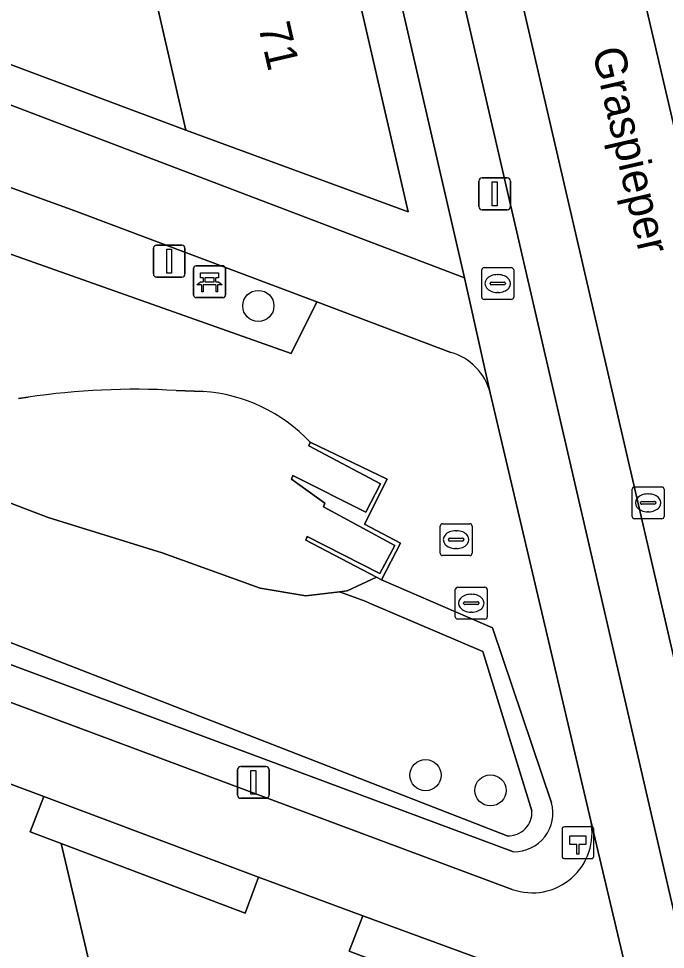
# Model space of a CAD drawing. Extents: x 156412 to 157779, y 382335 to 383768.
# Drawn here: x 156925.07 to 156945.36, y 383122.73 to 383151.94 of the extents above; entities that cross this region are included whole.
import ezdxf

# ---------------------------------------------------------------- set-up
doc = ezdxf.new("R2010")
doc.units = 0
for name, color, linetype in [('IMGEO_Bank', 7, 'Continuous'), ('IMGEO_Boom', 7, 'Continuous'), ('IMGEO_Brandkraan', 7, 'Continuous'), ('IMGEO_Erf', 7, 'Continuous'), ('IMGEO_Groenvoorziening', 7, 'Continuous'), ('IMGEO_Hectometerpaal', 7, 'Continuous'), ('IMGEO_Kolk', 7, 'Continuous'), ('IMGEO_Lichtmast', 7, 'Continuous'), ('IMGEO_Muur', 7, 'Continuous'), ('IMGEO_Oever', 7, 'Continuous'), ('IMGEO_Openbare_ruimte_label', 7, 'Continuous'), ('IMGEO_Pand', 7, 'Continuous'), ('IMGEO_Pand_nummerreeks', 7, 'Continuous'), ('IMGEO_Parkeervlak_open', 7, 'Continuous'), ('IMGEO_Rijbaan_lokaal_gesloten', 7, 'Continuous'), ('IMGEO_Rioolput', 7, 'Continuous'), ('IMGEO_Voetpad_open', 7, 'Continuous'), ('IMGEO_Waterloop', 7, 'Continuous')]:
    doc.layers.add(name, color=color, linetype=linetype)

msp = doc.modelspace()

# ---------------------------------------------------------------- linework, layer by layer
at = {"layer": 'IMGEO_Bank'}
for p, q in [((156930.56, 383143.259), (156930.56, 383144.1)), ((156930.56, 383144.1), (156930.56, 383143.259)), ((156930.635, 383144.184), (156931.476, 383144.184)), ((156931.476, 383144.184), (156930.635, 383144.184)), ((156931.56, 383144.109), (156931.56, 383143.268)), ((156931.56, 383143.268), (156931.56, 383144.109)), ((156930.869, 383143.69), (156930.869, 383143.796)), ((156930.913, 383143.796), (156930.913, 383143.69)), ((156931.201, 383143.802), (156930.919, 383143.802)), ((156931.207, 383143.69), (156931.207, 383143.796)), ((156931.251, 383143.796), (156931.251, 383143.69)), ((156931.257, 383143.582), (156930.864, 383143.582)), ((156930.919, 383143.684), (156931.201, 383143.684)), ((156931.485, 383143.184), (156930.644, 383143.184)), ((156930.644, 383143.184), (156931.485, 383143.184))]:
    msp.add_line(p, q, dxfattribs=at)
for points in [[(156930.863, 383143.802), (156930.777, 383143.802), (156930.777, 383143.963), (156931.34, 383143.963), (156931.34, 383143.802), (156931.257, 383143.802)], [(156930.807, 383143.582), (156930.665, 383143.582), (156930.777, 383143.684), (156930.863, 383143.684)], [(156930.857, 383143.575), (156930.857, 383143.368), (156930.814, 383143.368), (156930.814, 383143.575)], [(156931.257, 383143.684), (156931.34, 383143.684), (156931.452, 383143.582), (156931.313, 383143.582)], [(156931.307, 383143.575), (156931.307, 383143.368), (156931.263, 383143.368), (156931.263, 383143.575)]]:
    msp.add_lwpolyline(points, dxfattribs=at)
for centre, radius, start, end in [((156930.638, 383144.106), 0.0779, 92.4484, 184.2845), ((156930.638, 383144.106), 0.0779, 92.4484, 184.2845), ((156931.482, 383144.106), 0.0779, 2.4484, 94.2845), ((156931.482, 383144.106), 0.0779, 2.4484, 94.2845), ((156930.862, 383143.795), 0.00671, 2.8957, 87.1043), ((156930.919, 383143.795), 0.00671, 92.8957, 177.1043), ((156931.201, 383143.795), 0.00671, 2.8957, 87.1043), ((156931.258, 383143.795), 0.00671, 92.8957, 177.1043), ((156930.807, 383143.575), 0.00671, 2.8957, 87.1043), ((156930.864, 383143.575), 0.00671, 92.8957, 177.1043), ((156930.862, 383143.691), 0.00671, 272.8957, 357.1043), ((156930.919, 383143.691), 0.00671, 182.8957, 267.1043), ((156931.201, 383143.691), 0.00671, 272.8957, 357.1043), ((156931.258, 383143.691), 0.00671, 182.8957, 267.1043), ((156931.256, 383143.575), 0.00671, 2.8957, 87.1043), ((156931.313, 383143.575), 0.00671, 92.8957, 177.1043), ((156930.638, 383143.262), 0.0779, 182.4484, 274.2845), ((156930.638, 383143.262), 0.0779, 182.4484, 274.2845), ((156931.482, 383143.262), 0.0779, 272.4484, 4.2845), ((156931.482, 383143.262), 0.0779, 272.4484, 4.2845)]:
    msp.add_arc(centre, radius, start, end, dxfattribs=at)
at = {"layer": 'IMGEO_Boom'}
for centre in [(156932.59, 383142.923), (156937.837, 383128.197), (156939.874, 383127.719)]:
    msp.add_circle(centre, 0.489, dxfattribs=at)
at = {"layer": 'IMGEO_Brandkraan'}
for p, q in [((156939.601, 383143.199), (156939.601, 383144.051)), ((156939.676, 383144.125), (156940.528, 383144.125)), ((156940.602, 383144.051), (156940.602, 383143.199)), ((156940.089, 383143.905), (156940.114, 383143.905)), ((156939.86, 383143.619), (156939.86, 383143.631)), ((156940.298, 383143.582), (156939.9, 383143.582)), ((156939.903, 383143.668), (156940.301, 383143.668)), ((156940.344, 383143.631), (156940.344, 383143.619)), ((156940.112, 383143.345), (156940.087, 383143.345)), ((156940.528, 383143.125), (156939.676, 383143.125))]:
    msp.add_line(p, q, dxfattribs=at)
for points in [[(156939.601, 383143.199), (156939.601, 383144.051)], [(156939.676, 383144.125), (156940.528, 383144.125)], [(156940.602, 383144.051), (156940.602, 383143.199)], [(156940.528, 383143.125), (156939.676, 383143.125)]]:
    msp.add_lwpolyline(points, dxfattribs=at)
for centre, radius, start, end in [((156939.678, 383144.049), 0.0765, 91.552, 178.448), ((156939.678, 383144.049), 0.0765, 91.552, 178.448), ((156940.526, 383144.049), 0.0765, 1.552, 88.448), ((156940.526, 383144.049), 0.0765, 1.552, 88.448), ((156939.9, 383143.628), 0.0403, 85.8775, 175.7526), ((156939.897, 383143.618), 0.0366, 178.938, 274.7102), ((156940.301, 383143.625), 0.043, 264.8664, 352.4533), ((156940.305, 383143.63), 0.0386, 1.7309, 96.639), ((156939.678, 383143.201), 0.0765, 181.552, 268.448), ((156939.678, 383143.201), 0.0765, 181.552, 268.448), ((156940.526, 383143.201), 0.0765, 271.552, 358.448), ((156940.526, 383143.201), 0.0765, 271.552, 358.448)]:
    msp.add_arc(centre, radius, start, end, dxfattribs=at)
for centre, major_axis, ratio, start_param, end_param in [((156940.088, 383143.625), (-0.387, 0.002), 0.722429, 4.712389, 7.853982), ((156940.113, 383143.625), (-0.39, 0.002), 0.717154, 1.570796, 4.712389)]:
    msp.add_ellipse(centre, major_axis=major_axis, ratio=ratio, start_param=start_param, end_param=end_param, dxfattribs=at)
at = {"layer": 'IMGEO_Erf'}
for points in [[(156927.208, 383195.206), (156923.279, 383212.251), (156922.049, 383211.967), (156923.372, 383206.233), (156924.664, 383200.629), (156925.932, 383195.134), (156927.226, 383189.522), (156928.494, 383184.026), (156929.789, 383178.413), (156931.057, 383172.914), (156932.548, 383166.448), (156933.239, 383163.452), (156934.582, 383157.63), (156935.294, 383154.546), (156937.294, 383145.874), (156930.317, 383148.439), (156924.732, 383150.537), (156924.354, 383149.398), (156939.055, 383143.808)], [(156925.862, 383127.53), (156925.433, 383126.42), (156926.408, 383126.051), (156932.177, 383123.87), (156932.593, 383124.995)], [(156944.482, 383120.619), (156935.868, 383123.785), (156935.441, 383122.675), (156936.383, 383122.32), (156943.393, 383119.681), (156945.012, 383112.686), (156946.295, 383107.14), (156947.592, 383101.536), (156948.865, 383096.039), (156950.137, 383090.537), (156950.163, 383090.429), (156951.432, 383084.946), (156952.735, 383079.313), (156954.003, 383073.835), (156955.306, 383068.207), (156956.573, 383062.732), (156957.857, 383057.182), (156957.895, 383057.017), (156959.187, 383051.436), (156960.408, 383051.718)]]:
    msp.add_lwpolyline(points, close=True, dxfattribs=at)
at = {"layer": 'IMGEO_Groenvoorziening'}
msp.add_lwpolyline([(156912.909, 383150.579), (156904.479, 383152.79), (156895.625, 383154.675), (156889.111, 383155.673), (156886.875, 383155.996), (156886.735, 383155.5), (156886.732, 383155.489), (156886.648, 383155.194), (156886.644, 383155.18), (156885.705, 383151.867), (156900.01, 383149.465), (156907.703, 383147.708), (156921.26, 383144.284), (156921.853, 383145.589), (156933.619, 383141.433), (156934.425, 383143.048), (156926.829, 383145.908), (156921.915, 383147.69)], close=True, dxfattribs=at)
for points in [[(156938.628, 383141.466), (156934.425, 383143.048), (156933.619, 383141.433), (156921.853, 383145.589), (156921.26, 383144.284), (156907.703, 383147.708), (156900.01, 383149.465), (156885.705, 383151.867)], [(156879.834, 383141.612), (156893.033, 383139.874), (156902.339, 383137.726), (156912.382, 383135.01), (156915.031, 383134.124), (156940.56, 383124.609)], [(156930.014, 383140.269), (156930.862, 383140.242)], [(156925.069, 383140.016), (156925.367, 383140.057)], [(156943.025, 383126.762), (156939.868, 383140.195)], [(156934.22, 383138.647), (156936.638, 383137.481), (156935.925, 383136.074), (156937.051, 383135.481), (156936.456, 383134.325), (156939.94, 383132.818), (156941.789, 383127.333)], [(156940.403, 383126.297), (156917.541, 383135.187)], [(156917.241, 383134.479), (156940.599, 383125.791)], [(156940.599, 383125.791), (156917.241, 383134.479)], [(156941.789, 383127.333), (156939.94, 383132.818), (156936.456, 383134.325), (156936.302, 383134.406), (156935.375, 383133.98), (156935.141, 383133.952), (156935.946, 383133.657), (156936.082, 383133.599), (156939.634, 383132.078), (156941.174, 383127.077)]]:
    msp.add_lwpolyline(points, dxfattribs=at)
for centre, radius, start, end in [((156938.136, 383139.746), 1.789, 14.5402, 74.0451), ((156928.714, 383117.729), 22.578, 86.699, 98.5251), ((156930.5, 383135.147), 5.107, 43.2509, 85.935), ((156940.447, 383127.025), 0.729, 266.5674, 4.0975), ((156940.612, 383127.011), 1.221, 269.4098, 15.2736), ((156940.612, 383127.011), 1.221, 269.4098, 15.2736), ((156941.181, 383126.386), 1.882, 250.7296, 11.5402)]:
    msp.add_arc(centre, radius, start, end, dxfattribs=at)
at = {"layer": 'IMGEO_Hectometerpaal'}
for p, q in [((156942.119, 383126.492), (156942.119, 383125.651)), ((156942.119, 383126.492), (156942.119, 383125.651)), ((156943.035, 383126.576), (156942.194, 383126.576)), ((156943.035, 383126.576), (156942.194, 383126.576)), ((156943.119, 383125.66), (156943.119, 383126.501)), ((156943.119, 383125.66), (156943.119, 383126.501)), ((156942.203, 383125.576), (156943.044, 383125.576)), ((156942.203, 383125.576), (156943.044, 383125.576))]:
    msp.add_line(p, q, dxfattribs=at)
msp.add_lwpolyline([(156942.644, 383125.72), (156942.584, 383125.72), (156942.584, 383126.025), (156942.364, 383126.025), (156942.364, 383126.294), (156942.864, 383126.294), (156942.864, 383126.025), (156942.644, 383126.025), (156942.644, 383125.72)], dxfattribs=at)
for centre, start, end in [((156942.197, 383126.498), 92.4484, 184.2845), ((156942.197, 383126.498), 92.4484, 184.2845), ((156943.041, 383126.498), 2.4484, 94.2845), ((156943.041, 383126.498), 2.4484, 94.2845), ((156942.197, 383125.654), 182.4484, 274.2845), ((156942.197, 383125.654), 182.4484, 274.2845), ((156943.041, 383125.654), 272.4484, 4.2845), ((156943.041, 383125.654), 272.4484, 4.2845)]:
    msp.add_arc(centre, 0.0779, start, end, dxfattribs=at)
at = {"layer": 'IMGEO_Kolk'}
for p, q in [((156944.32, 383136.317), (156944.32, 383137.169)), ((156944.395, 383137.243), (156945.247, 383137.243)), ((156944.808, 383137.023), (156944.833, 383137.023)), ((156945.321, 383137.169), (156945.321, 383136.317)), ((156944.579, 383136.737), (156944.579, 383136.749)), ((156944.622, 383136.786), (156945.02, 383136.786)), ((156945.063, 383136.749), (156945.063, 383136.737)), ((156945.017, 383136.7), (156944.619, 383136.7)), ((156944.831, 383136.463), (156944.806, 383136.463)), ((156945.247, 383136.243), (156944.395, 383136.243))]:
    msp.add_line(p, q, dxfattribs=at)
for points in [[(156944.32, 383136.317), (156944.32, 383137.169)], [(156944.395, 383137.243), (156945.247, 383137.243)], [(156945.321, 383137.169), (156945.321, 383136.317)], [(156945.247, 383136.243), (156944.395, 383136.243)]]:
    msp.add_lwpolyline(points, dxfattribs=at)
for centre, radius, start, end in [((156944.397, 383137.167), 0.0765, 91.552, 178.448), ((156944.397, 383137.167), 0.0765, 91.552, 178.448), ((156945.245, 383137.167), 0.0765, 1.552, 88.448), ((156945.245, 383137.167), 0.0765, 1.552, 88.448), ((156944.619, 383136.746), 0.0403, 85.8775, 175.7526), ((156944.616, 383136.736), 0.0366, 178.938, 274.7102), ((156945.02, 383136.743), 0.043, 264.8664, 352.4533), ((156945.024, 383136.748), 0.0386, 1.7309, 96.639), ((156944.397, 383136.319), 0.0765, 181.552, 268.448), ((156944.397, 383136.319), 0.0765, 181.552, 268.448), ((156945.245, 383136.319), 0.0765, 271.552, 358.448), ((156945.245, 383136.319), 0.0765, 271.552, 358.448)]:
    msp.add_arc(centre, radius, start, end, dxfattribs=at)
for centre, major_axis, ratio, start_param, end_param in [((156944.807, 383136.743), (-0.387, 0.002), 0.722429, 4.712389, 7.853982), ((156944.832, 383136.743), (-0.39, 0.002), 0.717154, 1.570796, 4.712389)]:
    msp.add_ellipse(centre, major_axis=major_axis, ratio=ratio, start_param=start_param, end_param=end_param, dxfattribs=at)
at = {"layer": 'IMGEO_Lichtmast'}
for p, q in [((156939.612, 383146.943), (156940.402, 383146.943)), ((156940.402, 383146.943), (156939.612, 383146.943)), ((156939.512, 383146.043), (156939.512, 383146.843)), ((156939.512, 383146.843), (156939.512, 383146.043)), ((156940.502, 383146.843), (156940.502, 383146.043)), ((156940.502, 383146.043), (156940.502, 383146.843)), ((156940.402, 383145.943), (156939.612, 383145.943)), ((156939.612, 383145.943), (156940.402, 383145.943)), ((156929.298, 383143.931), (156929.298, 383144.731)), ((156929.298, 383144.731), (156929.298, 383143.931)), ((156929.398, 383144.831), (156930.188, 383144.831)), ((156930.188, 383144.831), (156929.398, 383144.831)), ((156930.288, 383144.731), (156930.288, 383143.931)), ((156930.288, 383143.931), (156930.288, 383144.731)), ((156930.188, 383143.831), (156929.398, 383143.831)), ((156929.398, 383143.831), (156930.188, 383143.831)), ((156931.938, 383127.57), (156931.938, 383128.37)), ((156931.938, 383128.37), (156931.938, 383127.57)), ((156932.038, 383128.47), (156932.828, 383128.47)), ((156932.828, 383128.47), (156932.038, 383128.47)), ((156932.928, 383128.37), (156932.928, 383127.57)), ((156932.928, 383127.57), (156932.928, 383128.37)), ((156932.828, 383127.47), (156932.038, 383127.47)), ((156932.038, 383127.47), (156932.828, 383127.47))]:
    msp.add_line(p, q, dxfattribs=at)
for points in [[(156939.932, 383146.818), (156940.082, 383146.818), (156940.082, 383146.068), (156939.932, 383146.068), (156939.932, 383146.818)], [(156929.718, 383144.706), (156929.868, 383144.706), (156929.868, 383143.956), (156929.718, 383143.956), (156929.718, 383144.706)], [(156932.358, 383128.345), (156932.508, 383128.345), (156932.508, 383127.595), (156932.358, 383127.595), (156932.358, 383128.345)]]:
    msp.add_lwpolyline(points, dxfattribs=at)
for centre, start, end in [((156939.612, 383146.843), 90, 180), ((156939.612, 383146.843), 90, 180), ((156940.402, 383146.843), 0, 90), ((156940.402, 383146.843), 360, 90), ((156939.612, 383146.043), 180, 270), ((156939.612, 383146.043), 180, 270), ((156940.402, 383146.043), 270, 0), ((156940.402, 383146.043), 270, 0), ((156929.398, 383144.731), 90, 180), ((156929.398, 383144.731), 90, 180), ((156930.188, 383144.731), 0, 90), ((156930.188, 383144.731), 360, 90), ((156929.398, 383143.931), 180, 270), ((156929.398, 383143.931), 180, 270), ((156930.188, 383143.931), 270, 0), ((156930.188, 383143.931), 270, 0), ((156932.038, 383128.37), 90, 180), ((156932.038, 383128.37), 90, 180), ((156932.828, 383128.37), 0, 90), ((156932.828, 383128.37), 360, 90), ((156932.038, 383127.57), 180, 270), ((156932.038, 383127.57), 180, 270), ((156932.828, 383127.57), 270, 0), ((156932.828, 383127.57), 270, 0)]:
    msp.add_arc(centre, 0.1, start, end, dxfattribs=at)
at = {"layer": 'IMGEO_Muur'}
msp.add_lwpolyline([(156934.22, 383138.647), (156934.177, 383138.533), (156936.421, 383137.338), (156935.962, 383136.453), (156933.675, 383137.599), (156933.633, 383137.488), (156934.676, 383136.731), (156934.631, 383136.617), (156936.869, 383135.408), (156936.404, 383134.526), (156934.124, 383135.686), (156934.081, 383135.575), (156936.302, 383134.406), (156936.456, 383134.325), (156937.051, 383135.481), (156935.925, 383136.074), (156936.638, 383137.481)], close=True, dxfattribs=at)
for points in [[(156936.638, 383137.481), (156934.22, 383138.647)], [(156935.925, 383136.074), (156937.051, 383135.481)], [(156937.051, 383135.481), (156936.456, 383134.325)]]:
    msp.add_lwpolyline(points, dxfattribs=at)
at = {"layer": 'IMGEO_Oever'}
for points in [[(156936.082, 383133.599), (156935.946, 383133.657), (156935.141, 383133.952), (156934.078, 383133.823), (156932.644, 383134.07), (156929.571, 383135.173), (156925.998, 383136.278), (156917.466, 383139.541), (156914.716, 383140.648)], [(156917.541, 383135.187), (156940.403, 383126.297)], [(156941.174, 383127.077), (156939.634, 383132.078), (156936.082, 383133.599)]]:
    msp.add_lwpolyline(points, dxfattribs=at)
msp.add_arc((156940.447, 383127.025), 0.729, 266.5674, 4.0975, dxfattribs=at)
at = {"layer": 'IMGEO_Pand'}
for points in [[(156928.522, 383156.234), (156927.819, 383159.287), (156919.202, 383157.313), (156920.448, 383151.951), (156921.43, 383151.632), (156921.052, 383150.493), (156924.354, 383149.398), (156924.732, 383150.537), (156930.317, 383148.439)], [(156928.522, 383156.234), (156930.317, 383148.439), (156937.294, 383145.874), (156935.294, 383154.546), (156934.582, 383157.63)], [(156926.408, 383126.051), (156925.433, 383126.42), (156925.862, 383127.53), (156922.575, 383128.754), (156922.156, 383127.629), (156916.425, 383129.792), (156917.68, 383124.383), (156918.959, 383118.878), (156925.35, 383120.341), (156927.433, 383120.818), (156927.628, 383120.863)], [(156935.441, 383122.675), (156935.868, 383123.785), (156932.593, 383124.995), (156932.177, 383123.87), (156926.408, 383126.051), (156927.628, 383120.863), (156928.981, 383115.107), (156937.582, 383117.105), (156936.383, 383122.32)]]:
    msp.add_lwpolyline(points, close=True, dxfattribs=at)
at = {"layer": 'IMGEO_Parkeervlak_open'}
for points in [[(156930.791, 383196.032), (156926.194, 383216.018), (156899.997, 383329.378), (156899.456, 383331.586), (156899.091, 383332.546), (156898.278, 383333.72), (156897.582, 383334.37), (156896.934, 383334.801), (156897.009, 383334.474), (156897.054, 383334.28), (156916.508, 383250), (156924.228, 383216.555), (156929.061, 383195.633), (156945.817, 383123.097), (156947.571, 383123.479)], [(156947.579, 383144.789), (156948.759, 383145.077), (156943.359, 383168.324), (156942.214, 383168.034), (156941.147, 383167.764), (156946.573, 383144.543)]]:
    msp.add_lwpolyline(points, close=True, dxfattribs=at)
at = {"layer": 'IMGEO_Rijbaan_lokaal_gesloten'}
for points in [[(156896.864, 383335.104), (156896.934, 383334.801), (156897.582, 383334.37), (156898.278, 383333.72), (156899.091, 383332.546), (156899.456, 383331.586), (156899.997, 383329.378), (156926.194, 383216.018), (156930.791, 383196.032), (156947.571, 383123.479), (156948.35, 383120.113), (156949.863, 383113.57), (156950.369, 383111.384), (156953.018, 383099.928), (156953.415, 383098.214), (156956.007, 383087.008), (156956.484, 383084.945), (156959.176, 383073.305), (156959.629, 383071.348), (156963.582, 383054.257), (156964.004, 383052.43), (156964.687, 383049.478), (156965.83, 383044.537), (156968.657, 383032.312)], [(156965.925, 383060.637), (156961.891, 383078.141), (156962.929, 383078.41), (156959.518, 383093.157), (156958.429, 383092.907), (156953.06, 383116.157), (156954.128, 383116.462), (156951.623, 383127.292), (156951.172, 383129.244), (156947.579, 383144.789), (156946.573, 383144.543), (156941.147, 383167.764), (156942.214, 383168.034), (156939.09, 383181.564), (156938.007, 383181.326), (156932.468, 383205.353)]]:
    msp.add_lwpolyline(points, dxfattribs=at)
at = {"layer": 'IMGEO_Rioolput'}
for p, q in [((156938.295, 383135.162), (156938.295, 383136.014)), ((156938.37, 383136.088), (156939.222, 383136.088)), ((156938.783, 383135.868), (156938.808, 383135.868)), ((156939.296, 383136.014), (156939.296, 383135.162)), ((156938.554, 383135.582), (156938.554, 383135.594)), ((156938.992, 383135.545), (156938.594, 383135.545)), ((156938.597, 383135.631), (156938.995, 383135.631)), ((156939.038, 383135.594), (156939.038, 383135.582)), ((156938.806, 383135.308), (156938.781, 383135.308)), ((156939.222, 383135.088), (156938.37, 383135.088)), ((156938.846, 383134.094), (156939.698, 383134.094)), ((156938.771, 383133.168), (156938.771, 383134.02)), ((156939.259, 383133.874), (156939.284, 383133.874)), ((156939.772, 383134.02), (156939.772, 383133.168)), ((156939.03, 383133.588), (156939.03, 383133.6)), ((156939.468, 383133.551), (156939.07, 383133.551)), ((156939.073, 383133.637), (156939.471, 383133.637)), ((156939.514, 383133.6), (156939.514, 383133.588)), ((156939.282, 383133.314), (156939.257, 383133.314)), ((156939.698, 383133.094), (156938.846, 383133.094))]:
    msp.add_line(p, q, dxfattribs=at)
for points in [[(156938.295, 383135.162), (156938.295, 383136.014)], [(156938.37, 383136.088), (156939.222, 383136.088)], [(156939.296, 383136.014), (156939.296, 383135.162)], [(156939.222, 383135.088), (156938.37, 383135.088)], [(156938.846, 383134.094), (156939.698, 383134.094)], [(156938.771, 383133.168), (156938.771, 383134.02)], [(156939.772, 383134.02), (156939.772, 383133.168)], [(156939.698, 383133.094), (156938.846, 383133.094)]]:
    msp.add_lwpolyline(points, dxfattribs=at)
for centre, radius, start, end in [((156938.372, 383136.012), 0.0765, 91.552, 178.448), ((156938.372, 383136.012), 0.0765, 91.552, 178.448), ((156939.22, 383136.012), 0.0765, 1.552, 88.448), ((156939.22, 383136.012), 0.0765, 1.552, 88.448), ((156938.594, 383135.591), 0.0403, 85.8775, 175.7526), ((156938.591, 383135.581), 0.0366, 178.938, 274.7102), ((156938.995, 383135.588), 0.043, 264.8664, 352.4533), ((156938.999, 383135.593), 0.0386, 1.7309, 96.639), ((156938.372, 383135.164), 0.0765, 181.552, 268.448), ((156938.372, 383135.164), 0.0765, 181.552, 268.448), ((156939.22, 383135.164), 0.0765, 271.552, 358.448), ((156939.22, 383135.164), 0.0765, 271.552, 358.448), ((156938.848, 383134.018), 0.0765, 91.552, 178.448), ((156938.848, 383134.018), 0.0765, 91.552, 178.448), ((156939.696, 383134.018), 0.0765, 1.552, 88.448), ((156939.696, 383134.018), 0.0765, 1.552, 88.448), ((156939.07, 383133.597), 0.0403, 85.8775, 175.7526), ((156939.067, 383133.587), 0.0366, 178.938, 274.7102), ((156939.471, 383133.594), 0.043, 264.8664, 352.4533), ((156939.475, 383133.599), 0.0386, 1.7309, 96.639), ((156938.848, 383133.17), 0.0765, 181.552, 268.448), ((156938.848, 383133.17), 0.0765, 181.552, 268.448), ((156939.696, 383133.17), 0.0765, 271.552, 358.448), ((156939.696, 383133.17), 0.0765, 271.552, 358.448)]:
    msp.add_arc(centre, radius, start, end, dxfattribs=at)
for centre, major_axis, ratio, start_param, end_param in [((156938.782, 383135.588), (-0.387, 0.002), 0.722429, 4.712389, 7.853982), ((156938.807, 383135.588), (-0.39, 0.002), 0.717154, 1.570796, 4.712389), ((156939.258, 383133.594), (-0.387, 0.002), 0.722429, 4.712389, 7.853982), ((156939.283, 383133.594), (-0.39, 0.002), 0.717154, 1.570796, 4.712389)]:
    msp.add_ellipse(centre, major_axis=major_axis, ratio=ratio, start_param=start_param, end_param=end_param, dxfattribs=at)
at = {"layer": 'IMGEO_Voetpad_open'}
for points in [[(156895.853, 383330.962), (156896.506, 383327.947), (156906.748, 383283.693), (156907.427, 383280.76), (156914.547, 383250), (156922.376, 383216.171), (156922.95, 383213.682), (156923.279, 383212.251), (156927.208, 383195.206), (156939.055, 383143.808), (156939.868, 383140.195), (156943.025, 383126.762), (156944.482, 383120.619), (156960.408, 383051.718), (156961.085, 383048.791), (156964.964, 383032.009), (156965.291, 383030.587), (156966.27, 383026.397)], [(156961.859, 383053.897), (156957.898, 383070.98), (156959.629, 383071.348), (156959.176, 383073.305), (156957.445, 383072.932), (156954.74, 383084.598), (156956.484, 383084.945), (156956.007, 383087.008), (156954.269, 383086.631), (156951.67, 383097.836), (156953.415, 383098.214), (156953.018, 383099.928), (156951.273, 383099.549), (156948.621, 383110.988), (156950.369, 383111.384), (156949.863, 383113.57), (156948.116, 383113.168), (156946.764, 383118.997), (156946.592, 383119.743), (156948.35, 383120.113), (156947.571, 383123.479), (156945.817, 383123.097), (156929.061, 383195.633)], [(156877.119, 383157.276), (156885.937, 383156.131), (156886.875, 383155.996), (156889.111, 383155.673), (156895.625, 383154.675), (156904.479, 383152.79), (156912.909, 383150.579), (156921.915, 383147.69), (156926.829, 383145.908), (156934.425, 383143.048), (156938.628, 383141.466)], [(156939.868, 383140.195), (156939.055, 383143.808), (156924.354, 383149.398), (156921.052, 383150.493), (156914.671, 383152.568), (156911.305, 383153.483), (156905.13, 383155.133), (156901.694, 383155.856)], [(156878.262, 383143.208), (156879.13, 383139.346), (156890.98, 383137.786), (156892.698, 383137.522), (156896.098, 383136.724), (156902.479, 383135.251), (156905.872, 383134.338), (156912.571, 383132.499), (156915.868, 383131.284), (156922.575, 383128.754), (156925.862, 383127.53), (156932.593, 383124.995), (156935.868, 383123.785), (156944.482, 383120.619), (156943.025, 383126.762)], [(156940.56, 383124.609), (156915.031, 383134.124), (156912.382, 383135.01), (156902.339, 383137.726), (156893.033, 383139.874)]]:
    msp.add_lwpolyline(points, dxfattribs=at)
for centre, radius, start, end in [((156938.136, 383139.746), 1.789, 14.5402, 74.0451), ((156941.181, 383126.386), 1.882, 250.7296, 11.5402)]:
    msp.add_arc(centre, radius, start, end, dxfattribs=at)
at = {"layer": 'IMGEO_Waterloop'}
for points in [[(156914.716, 383140.648), (156917.466, 383139.541), (156925.998, 383136.278), (156929.571, 383135.173), (156932.644, 383134.07), (156934.078, 383133.823), (156935.141, 383133.952), (156935.375, 383133.98), (156936.302, 383134.406), (156934.081, 383135.575), (156934.124, 383135.686), (156936.404, 383134.526), (156936.869, 383135.408), (156934.631, 383136.617), (156934.676, 383136.731), (156933.633, 383137.488), (156933.675, 383137.599), (156935.962, 383136.453), (156936.421, 383137.338), (156934.177, 383138.533), (156934.22, 383138.647)], [(156930.862, 383140.242), (156930.014, 383140.269)], [(156925.367, 383140.057), (156925.069, 383140.016)]]:
    msp.add_lwpolyline(points, dxfattribs=at)
for centre, radius, start, end in [((156928.714, 383117.729), 22.578, 86.699, 98.5251), ((156930.5, 383135.147), 5.107, 43.2509, 85.935)]:
    msp.add_arc(centre, radius, start, end, dxfattribs=at)

# ---------------------------------------------------------------- texts
at = {"layer": 'IMGEO_Openbare_ruimte_label'}
msp.add_text('Graspieper', height=1, rotation=283.0075, dxfattribs=at).set_placement((156943.065, 383150.932))
at = {"layer": 'IMGEO_Pand_nummerreeks'}
msp.add_text('71', height=1, rotation=282.9887, dxfattribs=at).set_placement((156932.581, 383151.71))

doc.saveas('drawing.dxf')
